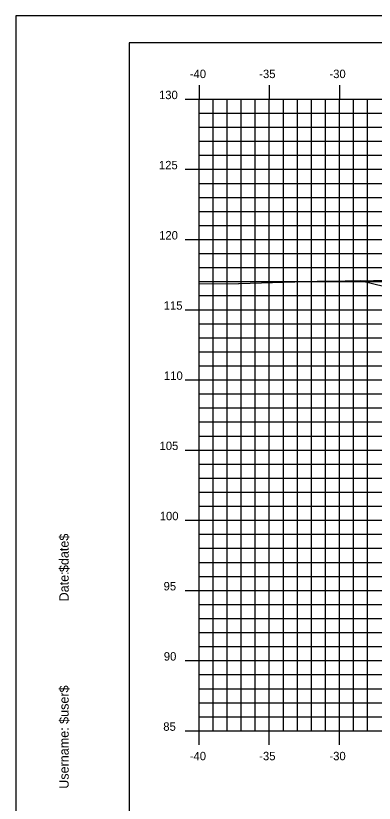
# Model space of a CAD drawing. Extents: x 850598 to 870284, y 366541 to 366651.
# Drawn here: x 851706.6 to 851732.2, y 366595.1 to 366651.2 of the extents above; entities that cross this region are included whole.
import ezdxf

# ---------------------------------------------------------------- set-up
doc = ezdxf.new("R2010")
doc.units = 0
for name, color, linetype in [('BORDER', 7, 'Continuous'), ('D_Roadway_Centerline', 7, 'Continuous'), ('H_V ANNOTATION', 7, 'Continuous'), ('MAJOR', 7, 'Continuous'), ('MINOR', 7, 'Continuous'), ('PLOT BOUNDARY', 7, 'Continuous'), ('S_Roadway_Centerline', 7, 'Continuous')]:
    doc.layers.add(name, color=color, linetype=linetype)

msp = doc.modelspace()

# ---------------------------------------------------------------- linework, layer by layer
at = {"layer": 'BORDER'}
for p, q in [((851874.68, 366649.225), (851714.68, 366649.225)), ((851714.68, 366649.225), (851714.68, 366544.225))]:
    msp.add_line(p, q, dxfattribs=at)
at = {"layer": 'D_Roadway_Centerline'}
msp.add_lwpolyline([(851731.165, 366632.293), (851734.68, 366631.439), (851738.482, 366632.707), (851744.68, 366634.773), (851748.68, 366635.013), (851759.68, 366635.343), (851770.68, 366635.013), (851774.68, 366634.773), (851776.68, 366634.653), (851782.68, 366632.653), (851815.851, 366623.225), (851827.101, 366620.028), (851836.963, 366617.225), (851840.963, 366617.225)], dxfattribs=at)
at = {"layer": 'MAJOR'}
for p, q in [((851719.68, 366646.227), (851719.68, 366645.225)), ((851719.68, 366646.227), (851719.68, 366645.225)), ((851724.68, 366646.227), (851724.68, 366645.225)), ((851724.68, 366646.227), (851724.68, 366645.225)), ((851729.68, 366646.227), (851729.68, 366645.225)), ((851729.68, 366646.227), (851729.68, 366645.225)), ((851718.678, 366645.225), (851719.68, 366645.225)), ((851718.678, 366645.225), (851719.68, 366645.225)), ((851719.68, 366645.225), (851859.68, 366645.225)), ((851719.68, 366600.225), (851719.68, 366645.225)), ((851719.68, 366600.225), (851719.68, 366645.225)), ((851719.68, 366645.225), (851859.68, 366645.225)), ((851719.68, 366645.225), (851859.68, 366645.225)), ((851719.68, 366600.225), (851719.68, 366645.225)), ((851719.68, 366600.225), (851719.68, 366645.225)), ((851719.68, 366645.225), (851859.68, 366645.225)), ((851724.68, 366600.225), (851724.68, 366645.225)), ((851724.68, 366600.225), (851724.68, 366645.225)), ((851729.68, 366600.225), (851729.68, 366645.225)), ((851729.68, 366600.225), (851729.68, 366645.225)), ((851718.678, 366640.225), (851719.68, 366640.225)), ((851718.678, 366640.225), (851719.68, 366640.225)), ((851719.68, 366640.225), (851859.68, 366640.225)), ((851719.68, 366640.225), (851859.68, 366640.225)), ((851718.678, 366635.225), (851719.68, 366635.225)), ((851718.678, 366635.225), (851719.68, 366635.225)), ((851719.68, 366635.225), (851859.68, 366635.225)), ((851719.68, 366635.225), (851859.68, 366635.225)), ((851718.678, 366630.225), (851719.68, 366630.225)), ((851718.678, 366630.225), (851719.68, 366630.225)), ((851719.68, 366630.225), (851859.68, 366630.225)), ((851719.68, 366630.225), (851859.68, 366630.225)), ((851718.678, 366625.225), (851719.68, 366625.225)), ((851718.678, 366625.225), (851719.68, 366625.225)), ((851719.68, 366625.225), (851859.68, 366625.225)), ((851719.68, 366625.225), (851859.68, 366625.225)), ((851718.678, 366620.225), (851719.68, 366620.225)), ((851718.678, 366620.225), (851719.68, 366620.225)), ((851719.68, 366620.225), (851859.68, 366620.225)), ((851719.68, 366620.225), (851859.68, 366620.225)), ((851718.678, 366615.225), (851719.68, 366615.225)), ((851718.678, 366615.225), (851719.68, 366615.225)), ((851719.68, 366615.225), (851859.68, 366615.225)), ((851719.68, 366615.225), (851859.68, 366615.225)), ((851718.678, 366610.225), (851719.68, 366610.225)), ((851718.678, 366610.225), (851719.68, 366610.225)), ((851719.68, 366610.225), (851859.68, 366610.225)), ((851719.68, 366610.225), (851859.68, 366610.225)), ((851718.678, 366605.225), (851719.68, 366605.225)), ((851718.678, 366605.225), (851719.68, 366605.225)), ((851719.68, 366605.225), (851859.68, 366605.225)), ((851719.68, 366605.225), (851859.68, 366605.225)), ((851718.678, 366600.225), (851719.68, 366600.225)), ((851718.678, 366600.225), (851719.68, 366600.225)), ((851719.68, 366600.225), (851859.68, 366600.225)), ((851719.68, 366600.225), (851859.68, 366600.225)), ((851719.68, 366599.223), (851719.68, 366600.225)), ((851719.68, 366600.225), (851859.68, 366600.225)), ((851719.68, 366600.225), (851859.68, 366600.225)), ((851719.68, 366599.223), (851719.68, 366600.225)), ((851724.68, 366599.223), (851724.68, 366600.225)), ((851724.68, 366599.223), (851724.68, 366600.225)), ((851729.68, 366599.223), (851729.68, 366600.225)), ((851729.68, 366599.223), (851729.68, 366600.225))]:
    msp.add_line(p, q, dxfattribs=at)
at = {"layer": 'MINOR'}
for p, q in [((851720.68, 366600.225), (851720.68, 366645.225)), ((851720.68, 366600.225), (851720.68, 366645.225)), ((851721.68, 366600.225), (851721.68, 366645.225)), ((851721.68, 366600.225), (851721.68, 366645.225)), ((851722.68, 366600.225), (851722.68, 366645.225)), ((851722.68, 366600.225), (851722.68, 366645.225)), ((851723.68, 366600.225), (851723.68, 366645.225)), ((851723.68, 366600.225), (851723.68, 366645.225)), ((851725.68, 366600.225), (851725.68, 366645.225)), ((851725.68, 366600.225), (851725.68, 366645.225)), ((851726.68, 366600.225), (851726.68, 366645.225)), ((851726.68, 366600.225), (851726.68, 366645.225)), ((851727.68, 366600.225), (851727.68, 366645.225)), ((851727.68, 366600.225), (851727.68, 366645.225)), ((851728.68, 366600.225), (851728.68, 366645.225)), ((851728.68, 366600.225), (851728.68, 366645.225)), ((851730.68, 366600.225), (851730.68, 366645.225)), ((851730.68, 366600.225), (851730.68, 366645.225)), ((851731.68, 366600.225), (851731.68, 366645.225)), ((851731.68, 366600.225), (851731.68, 366645.225)), ((851719.68, 366644.225), (851859.68, 366644.225)), ((851719.68, 366644.225), (851720.682, 366644.225)), ((851719.68, 366644.225), (851859.68, 366644.225)), ((851719.68, 366644.225), (851720.682, 366644.225)), ((851719.68, 366643.225), (851859.68, 366643.225)), ((851719.68, 366643.225), (851720.682, 366643.225)), ((851719.68, 366643.225), (851859.68, 366643.225)), ((851719.68, 366643.225), (851720.682, 366643.225)), ((851719.68, 366642.225), (851859.68, 366642.225)), ((851719.68, 366642.225), (851720.682, 366642.225)), ((851719.68, 366642.225), (851859.68, 366642.225)), ((851719.68, 366642.225), (851720.682, 366642.225)), ((851719.68, 366641.225), (851859.68, 366641.225)), ((851719.68, 366641.225), (851720.682, 366641.225)), ((851719.68, 366641.225), (851859.68, 366641.225)), ((851719.68, 366641.225), (851720.682, 366641.225)), ((851719.68, 366639.225), (851859.68, 366639.225)), ((851719.68, 366639.225), (851720.682, 366639.225)), ((851719.68, 366639.225), (851859.68, 366639.225)), ((851719.68, 366639.225), (851720.682, 366639.225)), ((851719.68, 366638.225), (851859.68, 366638.225)), ((851719.68, 366638.225), (851720.682, 366638.225)), ((851719.68, 366638.225), (851859.68, 366638.225)), ((851719.68, 366638.225), (851720.682, 366638.225)), ((851719.68, 366637.225), (851859.68, 366637.225)), ((851719.68, 366637.225), (851720.682, 366637.225)), ((851719.68, 366637.225), (851859.68, 366637.225)), ((851719.68, 366637.225), (851720.682, 366637.225)), ((851719.68, 366636.225), (851859.68, 366636.225)), ((851719.68, 366636.225), (851720.682, 366636.225)), ((851719.68, 366636.225), (851859.68, 366636.225)), ((851719.68, 366636.225), (851720.682, 366636.225)), ((851719.68, 366634.225), (851859.68, 366634.225)), ((851719.68, 366634.225), (851720.682, 366634.225)), ((851719.68, 366634.225), (851859.68, 366634.225)), ((851719.68, 366634.225), (851720.682, 366634.225)), ((851719.68, 366633.225), (851859.68, 366633.225)), ((851719.68, 366633.225), (851720.682, 366633.225)), ((851719.68, 366633.225), (851859.68, 366633.225)), ((851719.68, 366633.225), (851720.682, 366633.225)), ((851719.68, 366632.225), (851859.68, 366632.225)), ((851719.68, 366632.225), (851720.682, 366632.225)), ((851719.68, 366632.225), (851859.68, 366632.225)), ((851719.68, 366632.225), (851720.682, 366632.225)), ((851719.68, 366631.225), (851859.68, 366631.225)), ((851719.68, 366631.225), (851720.682, 366631.225)), ((851719.68, 366631.225), (851859.68, 366631.225)), ((851719.68, 366631.225), (851720.682, 366631.225)), ((851719.68, 366629.225), (851859.68, 366629.225)), ((851719.68, 366629.225), (851720.682, 366629.225)), ((851719.68, 366629.225), (851859.68, 366629.225)), ((851719.68, 366629.225), (851720.682, 366629.225)), ((851719.68, 366628.225), (851859.68, 366628.225)), ((851719.68, 366628.225), (851720.682, 366628.225)), ((851719.68, 366628.225), (851859.68, 366628.225)), ((851719.68, 366628.225), (851720.682, 366628.225)), ((851719.68, 366627.225), (851859.68, 366627.225)), ((851719.68, 366627.225), (851720.682, 366627.225)), ((851719.68, 366627.225), (851859.68, 366627.225)), ((851719.68, 366627.225), (851720.682, 366627.225)), ((851719.68, 366626.225), (851859.68, 366626.225)), ((851719.68, 366626.225), (851720.682, 366626.225)), ((851719.68, 366626.225), (851859.68, 366626.225)), ((851719.68, 366626.225), (851720.682, 366626.225)), ((851719.68, 366624.225), (851859.68, 366624.225)), ((851719.68, 366624.225), (851720.682, 366624.225)), ((851719.68, 366624.225), (851859.68, 366624.225)), ((851719.68, 366624.225), (851720.682, 366624.225)), ((851719.68, 366623.225), (851859.68, 366623.225)), ((851719.68, 366623.225), (851720.682, 366623.225)), ((851719.68, 366623.225), (851859.68, 366623.225)), ((851719.68, 366623.225), (851720.682, 366623.225)), ((851719.68, 366622.225), (851859.68, 366622.225)), ((851719.68, 366622.225), (851720.682, 366622.225)), ((851719.68, 366622.225), (851859.68, 366622.225)), ((851719.68, 366622.225), (851720.682, 366622.225)), ((851719.68, 366621.225), (851859.68, 366621.225)), ((851719.68, 366621.225), (851720.682, 366621.225)), ((851719.68, 366621.225), (851859.68, 366621.225)), ((851719.68, 366621.225), (851720.682, 366621.225)), ((851719.68, 366619.225), (851859.68, 366619.225)), ((851719.68, 366619.225), (851720.682, 366619.225)), ((851719.68, 366619.225), (851859.68, 366619.225)), ((851719.68, 366619.225), (851720.682, 366619.225)), ((851719.68, 366618.225), (851859.68, 366618.225)), ((851719.68, 366618.225), (851720.682, 366618.225)), ((851719.68, 366618.225), (851859.68, 366618.225)), ((851719.68, 366618.225), (851720.682, 366618.225)), ((851719.68, 366617.225), (851859.68, 366617.225)), ((851719.68, 366617.225), (851720.682, 366617.225)), ((851719.68, 366617.225), (851859.68, 366617.225)), ((851719.68, 366617.225), (851720.682, 366617.225)), ((851719.68, 366616.225), (851859.68, 366616.225)), ((851719.68, 366616.225), (851720.682, 366616.225)), ((851719.68, 366616.225), (851859.68, 366616.225)), ((851719.68, 366616.225), (851720.682, 366616.225)), ((851719.68, 366614.225), (851859.68, 366614.225)), ((851719.68, 366614.225), (851720.682, 366614.225)), ((851719.68, 366614.225), (851859.68, 366614.225)), ((851719.68, 366614.225), (851720.682, 366614.225)), ((851719.68, 366613.225), (851859.68, 366613.225)), ((851719.68, 366613.225), (851720.682, 366613.225)), ((851719.68, 366613.225), (851859.68, 366613.225)), ((851719.68, 366613.225), (851720.682, 366613.225)), ((851719.68, 366612.225), (851859.68, 366612.225)), ((851719.68, 366612.225), (851720.682, 366612.225)), ((851719.68, 366612.225), (851859.68, 366612.225)), ((851719.68, 366612.225), (851720.682, 366612.225)), ((851719.68, 366611.225), (851859.68, 366611.225)), ((851719.68, 366611.225), (851720.682, 366611.225)), ((851719.68, 366611.225), (851859.68, 366611.225)), ((851719.68, 366611.225), (851720.682, 366611.225)), ((851719.68, 366609.225), (851859.68, 366609.225)), ((851719.68, 366609.225), (851720.682, 366609.225)), ((851719.68, 366609.225), (851859.68, 366609.225)), ((851719.68, 366609.225), (851720.682, 366609.225)), ((851719.68, 366608.225), (851859.68, 366608.225)), ((851719.68, 366608.225), (851720.682, 366608.225)), ((851719.68, 366608.225), (851859.68, 366608.225)), ((851719.68, 366608.225), (851720.682, 366608.225)), ((851719.68, 366607.225), (851859.68, 366607.225)), ((851719.68, 366607.225), (851720.682, 366607.225)), ((851719.68, 366607.225), (851859.68, 366607.225)), ((851719.68, 366607.225), (851720.682, 366607.225)), ((851719.68, 366606.225), (851859.68, 366606.225)), ((851719.68, 366606.225), (851720.682, 366606.225)), ((851719.68, 366606.225), (851859.68, 366606.225)), ((851719.68, 366606.225), (851720.682, 366606.225)), ((851719.68, 366604.225), (851859.68, 366604.225)), ((851719.68, 366604.225), (851720.682, 366604.225)), ((851719.68, 366604.225), (851859.68, 366604.225)), ((851719.68, 366604.225), (851720.682, 366604.225)), ((851719.68, 366603.225), (851859.68, 366603.225)), ((851719.68, 366603.225), (851720.682, 366603.225)), ((851719.68, 366603.225), (851859.68, 366603.225)), ((851719.68, 366603.225), (851720.682, 366603.225)), ((851719.68, 366602.225), (851859.68, 366602.225)), ((851719.68, 366602.225), (851720.682, 366602.225)), ((851719.68, 366602.225), (851859.68, 366602.225)), ((851719.68, 366602.225), (851720.682, 366602.225)), ((851719.68, 366601.225), (851859.68, 366601.225)), ((851719.68, 366601.225), (851720.682, 366601.225)), ((851719.68, 366601.225), (851859.68, 366601.225)), ((851719.68, 366601.225), (851720.682, 366601.225))]:
    msp.add_line(p, q, dxfattribs=at)
at = {"layer": 'PLOT BOUNDARY'}
msp.add_lwpolyline([(851706.586, 366541.166), (851876.586, 366541.166), (851876.586, 366651.166), (851706.586, 366651.166)], close=True, dxfattribs=at)
at = {"layer": 'S_Roadway_Centerline'}
msp.add_lwpolyline([(851719.68, 366632.057), (851722.472, 366632.082), (851722.537, 366632.101), (851728.103, 366632.249), (851736.107, 366632.363), (851739.241, 366632.406), (851741.735, 366632.445), (851743.593, 366632.479), (851744.899, 366632.507), (851769.873, 366633.141), (851772.007, 366633.212), (851772.865, 366633.235), (851773.481, 366633.264), (851773.921, 366633.285), (851774.235, 366633.302), (851774.458, 366633.314), (851774.469, 366633.318), (851775.242, 366633.356), (851789.563, 366633.857)], dxfattribs=at)

# ---------------------------------------------------------------- texts
at = {"layer": 'BORDER'}
for s, p in [('$date$', (851710.365, 366611.53)), ('Date:', (851710.365, 366609.442)), ('$user$', (851710.365, 366600.717)), ('Username:', (851710.365, 366596.093))]:
    msp.add_text(s, height=0.6696, rotation=90, dxfattribs=at).set_placement(p)
at = {"layer": 'H_V ANNOTATION'}
for s, p in [('-40', (851719.005, 366646.725)), ('-35', (851723.96, 366646.725)), ('-30', (851728.968, 366646.725)), ('130', (851716.81, 366645.225)), ('125', (851716.804, 366640.225)), ('120', (851716.82, 366635.225)), ('115', (851717.147, 366630.225)), ('110', (851717.163, 366625.225)), ('105', (851716.847, 366620.225)), ('100', (851716.863, 366615.225)), ('95', (851717.136, 366610.225)), ('90', (851717.152, 366605.225)), ('85', (851717.114, 366600.225)), ('-40', (851719.005, 366598.125)), ('-35', (851723.96, 366598.125)), ('-30', (851728.968, 366598.125))]:
    msp.add_text(s, height=0.6, dxfattribs=at).set_placement(p)

doc.saveas('drawing.dxf')
